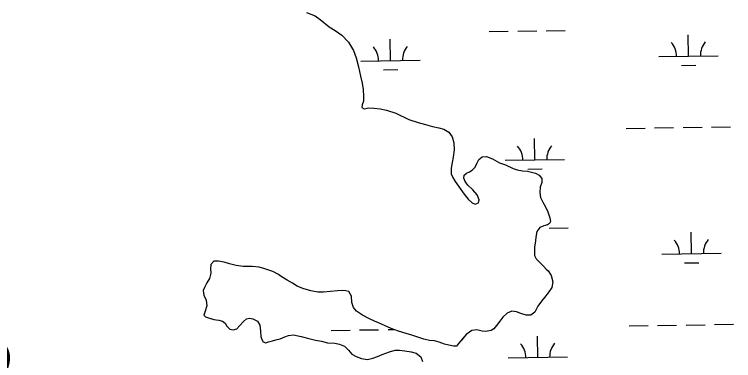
# Model space of a CAD drawing. Extents: x 3807117 to 3845308, y 337856 to 363736.
# Drawn here: x 3813023 to 3814234, y 344392 to 344975 of the extents above; entities that cross this region are included whole.
import ezdxf

# ---------------------------------------------------------------- set-up
doc = ezdxf.new("R2010")
doc.units = 0
for name, color, linetype in [('V-TOPO-SHOR', 7, 'Continuous'), ('V-UTIL-IDEN', 7, 'Continuous'), ('V-WETL-SWMP', 7, 'Continuous')]:
    doc.layers.add(name, color=color, linetype=linetype)

msp = doc.modelspace()

# ---------------------------------------------------------------- linework, layer by layer
at = {"layer": 'V-TOPO-SHOR'}
for points in [[(3813515, 344977.7), (3813529.5, 344972.5), (3813537.7, 344966.2), (3813552.7, 344953.8), (3813563, 344947.7), (3813574.3, 344939.5), (3813585.6, 344928.1), (3813593.9, 344914.2), (3813598.4, 344901.4), (3813602.1, 344886.7), (3813605.6, 344870.7), (3813608.5, 344859.1), (3813610, 344848.4), (3813610.7, 344836.3), (3813610.6, 344828.4), (3813608.7, 344822.7), (3813607.8, 344818), (3813611.7, 344815.8), (3813619.5, 344817.3), (3813628, 344817), (3813638.6, 344815.8), (3813649.7, 344813.4), (3813664.9, 344808.3), (3813687.1, 344798), (3813702.9, 344792.8), (3813715.3, 344789.1), (3813727, 344786.2), (3813737.5, 344783.9), (3813746.2, 344781.5), (3813754.7, 344776.7), (3813759.9, 344768.4), (3813762.9, 344758.4), (3813763.6, 344746.5), (3813762, 344734.2), (3813759.9, 344725.2), (3813758.2, 344715.7), (3813758.4, 344706.5), (3813761.3, 344700), (3813765.3, 344693.5), (3813780.2, 344672.1), (3813787.2, 344663.8), (3813793.8, 344657.3), (3813798.9, 344655.3), (3813804.2, 344657.5), (3813805.7, 344662.4), (3813802.2, 344670.7), (3813794.8, 344679.1), (3813786.6, 344687.3), (3813781.8, 344693.1), (3813779.5, 344699.2), (3813780.4, 344704), (3813783.9, 344707.4), (3813789, 344709.7), (3813793.8, 344712.4), (3813798.6, 344717.2), (3813801.5, 344723.6), (3813805.1, 344730.6), (3813810.4, 344734.8), (3813818, 344735.6), (3813828.2, 344731.5), (3813839.7, 344724.8), (3813849.6, 344721.4), (3813862.9, 344715.4), (3813869.6, 344713.2), (3813878.6, 344711.5), (3813886.7, 344710.8), (3813893.5, 344709.2), (3813900.6, 344707.1), (3813906.8, 344703.8), (3813911, 344698.4), (3813910.8, 344691.5), (3813908.5, 344684), (3813907.5, 344674.7)], [(3813907.5, 344674.7), (3813909, 344666.4), (3813912.6, 344658.8), (3813917, 344650.9), (3813921, 344642), (3813924.6, 344632.1), (3813925.5, 344625.7), (3813923.8, 344622.5), (3813920.6, 344620.5), (3813914.3, 344618.6), (3813907.8, 344615.7), (3813902.9, 344609.4), (3813901.2, 344599.4), (3813900.3, 344593.3), (3813898.8, 344582.6), (3813898.6, 344573.8), (3813898.9, 344568.7), (3813901.7, 344563), (3813908.3, 344556.1), (3813913.6, 344550.9), (3813918.5, 344545.8), (3813921.9, 344542.7), (3813926.8, 344534.9), (3813929.7, 344524.4), (3813927.9, 344515), (3813921.8, 344506), (3813915.5, 344498), (3813910.4, 344491.7), (3813904.2, 344483.4), (3813899.1, 344473.3), (3813892.4, 344468.5), (3813884.8, 344468.1), (3813875.7, 344471.1), (3813868.4, 344473.7), (3813860.8, 344474.9), (3813852.6, 344471.8), (3813845.3, 344464.6), (3813840.2, 344458.3), (3813834.8, 344450.9), (3813830.3, 344445.5), (3813825.5, 344442.2), (3813815.9, 344440.6), (3813810.4, 344441.2), (3813801.3, 344443.6), (3813792.9, 344442.5), (3813783.7, 344435.7), (3813776.3, 344426.8), (3813770.9, 344420.4), (3813767.6, 344416.3), (3813762.1, 344416), (3813754.4, 344417.6), (3813747.2, 344419.6), (3813738.4, 344423), (3813730.4, 344424.8), (3813721.6, 344425.6), (3813712.4, 344427.8), (3813698.8, 344432.4), (3813692, 344434.3), (3813682.8, 344437.1), (3813669.9, 344441.4), (3813657.3, 344445.9), (3813646.3, 344450.7), (3813636.2, 344455.2), (3813629.1, 344458.4), (3813620.9, 344462.1), (3813608.9, 344468.3), (3813599.2, 344474.8), (3813593.9, 344481.2), (3813590.8, 344489.4), (3813590.5, 344500.4), (3813586, 344507.9), (3813580.9, 344509.3), (3813575.8, 344509.7), (3813566.7, 344509.4), (3813554.9, 344507.9), (3813543.6, 344507), (3813533.6, 344506.9), (3813522.1, 344509.3), (3813508.6, 344513.4), (3813498.9, 344517), (3813491, 344522), (3813482.4, 344527.4), (3813472.3, 344533.5), (3813467.8, 344536.8), (3813458.3, 344541.8), (3813444.3, 344546.5), (3813435.3, 344548.9), (3813423.4, 344550.4), (3813407.8, 344550.4), (3813396.2, 344551.6), (3813384.8, 344554.9), (3813376.2, 344557.3), (3813366.7, 344559.4), (3813358.4, 344559.1), (3813353.9, 344553.3), (3813352.9, 344546.2), (3813353.5, 344539.2), (3813351.5, 344530), (3813347.1, 344522.8), (3813342.8, 344515.1), (3813340.5, 344509.6)], [(3813340.5, 344509.6), (3813341.6, 344502.1), (3813346, 344493.6), (3813347, 344483.7), (3813343.9, 344474.8), (3813341.7, 344468.4), (3813344.5, 344465.2), (3813351.6, 344463), (3813358.7, 344460.9), (3813367.2, 344459.8), (3813373.5, 344458.4), (3813377.5, 344454.5), (3813380.5, 344449.8), (3813385.8, 344444.8), (3813391.4, 344443.4), (3813397.3, 344445.5), (3813402.2, 344450.6), (3813408.5, 344457.5), (3813413.7, 344462.2), (3813418.8, 344463.1), (3813424.6, 344462.2), (3813432.4, 344458), (3813436.2, 344451.5), (3813437.2, 344441.2), (3813437.6, 344432.2), (3813439.3, 344427.2), (3813442, 344423.1), (3813446.2, 344421.7), (3813450.6, 344423.1), (3813457.4, 344425), (3813462.9, 344426.5), (3813470.6, 344428.2), (3813478.1, 344431.6), (3813484.2, 344434.1), (3813492.7, 344435.3), (3813505.7, 344432.3), (3813518.9, 344429), (3813530.1, 344426.4), (3813539.9, 344424.2), (3813550, 344421.5), (3813562.2, 344421.1), (3813570.5, 344419.4), (3813579, 344415.8), (3813585.4, 344409.1), (3813590.9, 344402.7), (3813598.2, 344398.6), (3813607.2, 344395.5), (3813617.3, 344393.3), (3813626.2, 344395.7), (3813634.1, 344398.9), (3813642.1, 344402.2), (3813654.7, 344406.7), (3813664.2, 344409.1), (3813671.2, 344409.4), (3813680.5, 344408), (3813691.2, 344406.7), (3813699.5, 344404.1), (3813707.4, 344397.9), (3813710, 344390.1)]]:
    msp.add_lwpolyline(points, dxfattribs=at)
at = {"layer": 'V-WETL-SWMP'}
for p, q in [((3813515, 344977.7), (3813529.5, 344972.5)), ((3813529.5, 344972.5), (3813537.7, 344966.2)), ((3813537.7, 344966.2), (3813552.7, 344953.8)), ((3813552.7, 344953.8), (3813563, 344947.7)), ((3813563, 344947.7), (3813574.3, 344939.5)), ((3813822.6, 344945.8), (3813854.6, 344946.3)), ((3813870.6, 344946.6), (3813902.6, 344947)), ((3813918.6, 344947.3), (3813950.6, 344947.8)), ((3813574.3, 344939.5), (3813585.6, 344928.1)), ((3813656.2, 344896.9), (3813655.7, 344932.9)), ((3814158.1, 344904.4), (3814157.5, 344940.4)), ((3813585.6, 344928.1), (3813593.9, 344914.2)), ((3813593.9, 344914.2), (3813598.4, 344901.4)), ((3813598.4, 344901.4), (3813602.1, 344886.7)), ((3813606.2, 344896.2), (3813706.2, 344897.7)), ((3814108.1, 344903.7), (3814208.1, 344905.2)), ((3813602.1, 344886.7), (3813605.6, 344870.7)), ((3814146.3, 344888.8), (3814170.3, 344889.2)), ((3813605.6, 344870.7), (3813608.5, 344859.1)), ((3813644.5, 344881.3), (3813668.5, 344881.7)), ((3813608.5, 344859.1), (3813610, 344848.4)), ((3813610, 344848.4), (3813610.7, 344836.3)), ((3813610.7, 344836.3), (3813610.6, 344828.4)), ((3813608.7, 344822.7), (3813607.8, 344818)), ((3813610.6, 344828.4), (3813608.7, 344822.7)), ((3813607.8, 344818), (3813611.7, 344815.8)), ((3813611.7, 344815.8), (3813619.5, 344817.3)), ((3813619.5, 344817.3), (3813628, 344817)), ((3813628, 344817), (3813638.6, 344815.8)), ((3813638.6, 344815.8), (3813649.7, 344813.4)), ((3813649.7, 344813.4), (3813664.9, 344808.3)), ((3813664.9, 344808.3), (3813687.1, 344798)), ((3813687.1, 344798), (3813702.9, 344792.8)), ((3813702.9, 344792.8), (3813715.3, 344789.1)), ((3813715.3, 344789.1), (3813727, 344786.2)), ((3813727, 344786.2), (3813737.5, 344783.9)), ((3814197, 344784.9), (3814229, 344785.4)), ((3813737.5, 344783.9), (3813746.2, 344781.5)), ((3813746.2, 344781.5), (3813754.7, 344776.7)), ((3813754.7, 344776.7), (3813759.9, 344768.4)), ((3814053, 344782.8), (3814085, 344783.3)), ((3814101, 344783.5), (3814133, 344784)), ((3814149, 344784.2), (3814181, 344784.7)), ((3813759.9, 344768.4), (3813762.9, 344758.4)), ((3813899.2, 344729.7), (3813898.7, 344765.7)), ((3813762.9, 344758.4), (3813763.6, 344746.5)), ((3813763.6, 344746.5), (3813762, 344734.2)), ((3813759.9, 344725.2), (3813758.2, 344715.7)), ((3813762, 344734.2), (3813759.9, 344725.2)), ((3813801.5, 344723.6), (3813805.1, 344730.6)), ((3813805.1, 344730.6), (3813810.4, 344734.8)), ((3813810.4, 344734.8), (3813818, 344735.6)), ((3813818, 344735.6), (3813828.2, 344731.5)), ((3813828.2, 344731.5), (3813839.7, 344724.8)), ((3813839.7, 344724.8), (3813849.6, 344721.4)), ((3813849.2, 344729), (3813949.2, 344730.5)), ((3813758.2, 344715.7), (3813758.4, 344706.5)), ((3813789, 344709.7), (3813793.8, 344712.4)), ((3813793.8, 344712.4), (3813798.6, 344717.2)), ((3813798.6, 344717.2), (3813801.5, 344723.6)), ((3813849.6, 344721.4), (3813862.9, 344715.4)), ((3813862.9, 344715.4), (3813869.6, 344713.2)), ((3813869.6, 344713.2), (3813878.6, 344711.5)), ((3813887.5, 344714.1), (3813911.5, 344714.5)), ((3813758.4, 344706.5), (3813761.3, 344700)), ((3813779.5, 344699.2), (3813780.4, 344704)), ((3813780.4, 344704), (3813783.9, 344707.4)), ((3813783.9, 344707.4), (3813789, 344709.7)), ((3813878.6, 344711.5), (3813886.7, 344710.8)), ((3813886.7, 344710.8), (3813893.5, 344709.2)), ((3813893.5, 344709.2), (3813900.6, 344707.1)), ((3813900.6, 344707.1), (3813906.8, 344703.8)), ((3813906.8, 344703.8), (3813911, 344698.4)), ((3813761.3, 344700), (3813765.3, 344693.5)), ((3813765.3, 344693.5), (3813780.2, 344672.1)), ((3813781.8, 344693.1), (3813779.5, 344699.2)), ((3813786.6, 344687.3), (3813781.8, 344693.1)), ((3813910.8, 344691.5), (3813908.5, 344684)), ((3813911, 344698.4), (3813910.8, 344691.5)), ((3813794.8, 344679.1), (3813786.6, 344687.3)), ((3813802.2, 344670.7), (3813794.8, 344679.1)), ((3813908.5, 344684), (3813907.5, 344674.7)), ((3813780.2, 344672.1), (3813787.2, 344663.8)), ((3813805.7, 344662.4), (3813802.2, 344670.7)), ((3813907.5, 344674.7), (3813909, 344666.4)), ((3813909, 344666.4), (3813912.6, 344658.8)), ((3813787.2, 344663.8), (3813793.8, 344657.3)), ((3813793.8, 344657.3), (3813798.9, 344655.3)), ((3813798.9, 344655.3), (3813804.2, 344657.5)), ((3813804.2, 344657.5), (3813805.7, 344662.4)), ((3813912.6, 344658.8), (3813917, 344650.9)), ((3813917, 344650.9), (3813921, 344642)), ((3813921, 344642), (3813924.6, 344632.1)), ((3813924.6, 344632.1), (3813925.5, 344625.7)), ((3813907.8, 344615.7), (3813902.9, 344609.4)), ((3813914.3, 344618.6), (3813907.8, 344615.7)), ((3813920.6, 344620.5), (3813914.3, 344618.6)), ((3813923.8, 344622.5), (3813920.6, 344620.5)), ((3813925.5, 344625.7), (3813923.8, 344622.5)), ((3813902.9, 344609.4), (3813901.2, 344599.4)), ((3813906.8, 344614.4), (3813907.6, 344614.4)), ((3813923.6, 344614.6), (3813955.5, 344615.1)), ((3814163.1, 344571.8), (3814162.5, 344607.8)), ((3813900.3, 344593.3), (3813898.8, 344582.6)), ((3813901.2, 344599.4), (3813900.3, 344593.3)), ((3813898.8, 344582.6), (3813898.6, 344573.8)), ((3813898.6, 344573.8), (3813898.9, 344568.7)), ((3813898.9, 344568.7), (3813901.7, 344563)), ((3814113.1, 344571), (3814213.1, 344572.5)), ((3813358.4, 344559.1), (3813353.9, 344553.3)), ((3813366.7, 344559.4), (3813358.4, 344559.1)), ((3813376.2, 344557.3), (3813366.7, 344559.4)), ((3813384.8, 344554.9), (3813376.2, 344557.3)), ((3813396.2, 344551.6), (3813384.8, 344554.9)), ((3813901.7, 344563), (3813908.3, 344556.1)), ((3813908.3, 344556.1), (3813913.6, 344550.9)), ((3814151.3, 344556.2), (3814175.3, 344556.5)), ((3813353.9, 344553.3), (3813352.9, 344546.2)), ((3813352.9, 344546.2), (3813353.5, 344539.2)), ((3813407.8, 344550.4), (3813396.2, 344551.6)), ((3813423.4, 344550.4), (3813407.8, 344550.4)), ((3813435.3, 344548.9), (3813423.4, 344550.4)), ((3813444.3, 344546.5), (3813435.3, 344548.9)), ((3813458.3, 344541.8), (3813444.3, 344546.5)), ((3813913.6, 344550.9), (3813918.5, 344545.8)), ((3813918.5, 344545.8), (3813921.9, 344542.7)), ((3813353.5, 344539.2), (3813351.5, 344530)), ((3813467.8, 344536.8), (3813458.3, 344541.8)), ((3813472.3, 344533.5), (3813467.8, 344536.8)), ((3813482.4, 344527.4), (3813472.3, 344533.5)), ((3813921.9, 344542.7), (3813926.8, 344534.9)), ((3813926.8, 344534.9), (3813929.7, 344524.4)), ((3813347.1, 344522.8), (3813342.8, 344515.1)), ((3813351.5, 344530), (3813347.1, 344522.8)), ((3813491, 344522), (3813482.4, 344527.4)), ((3813498.9, 344517), (3813491, 344522)), ((3813929.7, 344524.4), (3813927.9, 344515)), ((3813342.8, 344515.1), (3813340.5, 344509.6)), ((3813340.5, 344509.6), (3813341.6, 344502.1)), ((3813508.6, 344513.4), (3813498.9, 344517)), ((3813522.1, 344509.3), (3813508.6, 344513.4)), ((3813533.6, 344506.9), (3813522.1, 344509.3)), ((3813543.6, 344507), (3813533.6, 344506.9)), ((3813554.9, 344507.9), (3813543.6, 344507)), ((3813566.7, 344509.4), (3813554.9, 344507.9)), ((3813575.8, 344509.7), (3813566.7, 344509.4)), ((3813580.9, 344509.3), (3813575.8, 344509.7)), ((3813586, 344507.9), (3813580.9, 344509.3)), ((3813590.5, 344500.4), (3813586, 344507.9)), ((3813927.9, 344515), (3813921.8, 344506)), ((3813341.6, 344502.1), (3813346, 344493.6)), ((3813590.8, 344489.4), (3813590.5, 344500.4)), ((3813915.5, 344498), (3813910.4, 344491.7)), ((3813921.8, 344506), (3813915.5, 344498)), ((3813347, 344483.7), (3813343.9, 344474.8)), ((3813346, 344493.6), (3813347, 344483.7)), ((3813593.9, 344481.2), (3813590.8, 344489.4)), ((3813904.2, 344483.4), (3813899.1, 344473.3)), ((3813910.4, 344491.7), (3813904.2, 344483.4)), ((3813343.9, 344474.8), (3813341.7, 344468.4)), ((3813599.2, 344474.8), (3813593.9, 344481.2)), ((3813608.9, 344468.3), (3813599.2, 344474.8)), ((3813852.6, 344471.8), (3813845.3, 344464.6)), ((3813860.8, 344474.9), (3813852.6, 344471.8)), ((3813868.4, 344473.7), (3813860.8, 344474.9)), ((3813875.7, 344471.1), (3813868.4, 344473.7)), ((3813884.8, 344468.1), (3813875.7, 344471.1)), ((3813899.1, 344473.3), (3813892.4, 344468.5)), ((3813341.7, 344468.4), (3813344.5, 344465.2)), ((3813344.5, 344465.2), (3813358.7, 344460.9)), ((3813358.7, 344460.9), (3813367.2, 344459.8)), ((3813367.2, 344459.8), (3813373.5, 344458.4)), ((3813373.5, 344458.4), (3813377.5, 344454.5)), ((3813408.5, 344457.5), (3813413.7, 344462.2)), ((3813413.7, 344462.2), (3813418.8, 344463.1)), ((3813418.8, 344463.1), (3813424.6, 344462.2)), ((3813424.6, 344462.2), (3813432.4, 344458)), ((3813432.4, 344458), (3813436.2, 344451.5)), ((3813620.9, 344462.1), (3813608.9, 344468.3)), ((3813629.1, 344458.4), (3813620.9, 344462.1)), ((3813636.2, 344455.2), (3813629.1, 344458.4)), ((3813840.2, 344458.3), (3813834.8, 344450.9)), ((3813845.3, 344464.6), (3813840.2, 344458.3)), ((3813892.4, 344468.5), (3813884.8, 344468.1)), ((3813377.5, 344454.5), (3813380.5, 344449.8)), ((3813380.5, 344449.8), (3813385.8, 344444.8)), ((3813397.3, 344445.5), (3813402.2, 344450.6)), ((3813402.2, 344450.6), (3813408.5, 344457.5)), ((3813436.2, 344451.5), (3813437.2, 344441.2)), ((3813646.3, 344450.7), (3813636.2, 344455.2)), ((3813657.3, 344445.9), (3813646.3, 344450.7)), ((3813669.9, 344441.4), (3813657.3, 344445.9)), ((3813834.8, 344450.9), (3813830.3, 344445.5)), ((3814058, 344450.1), (3814090, 344450.6)), ((3814106, 344450.9), (3814138, 344451.3)), ((3814154, 344451.6), (3814186, 344452.1)), ((3814202, 344452.3), (3814234, 344452.8)), ((3813385.8, 344444.8), (3813391.4, 344443.4)), ((3813391.4, 344443.4), (3813397.3, 344445.5)), ((3813437.2, 344441.2), (3813437.6, 344432.2)), ((3813478.1, 344431.6), (3813484.2, 344434.1)), ((3813484.2, 344434.1), (3813492.7, 344435.3)), ((3813492.7, 344435.3), (3813505.7, 344432.3)), ((3813556.2, 344442.6), (3813588.2, 344443.1)), ((3813604.2, 344443.3), (3813636.2, 344443.8)), ((3813652.2, 344444.1), (3813662, 344444.2)), ((3813682.8, 344437.1), (3813669.9, 344441.4)), ((3813692, 344434.3), (3813682.8, 344437.1)), ((3813698.8, 344432.4), (3813692, 344434.3)), ((3813783.7, 344435.7), (3813770.9, 344420.4)), ((3813792.9, 344442.5), (3813783.7, 344435.7)), ((3813801.3, 344443.6), (3813792.9, 344442.5)), ((3813810.4, 344441.2), (3813801.3, 344443.6)), ((3813815.9, 344440.6), (3813810.4, 344441.2)), ((3813825.5, 344442.2), (3813815.9, 344440.6)), ((3813830.3, 344445.5), (3813825.5, 344442.2)), ((3813437.6, 344432.2), (3813439.3, 344427.2)), ((3813439.3, 344427.2), (3813442, 344423.1)), ((3813442, 344423.1), (3813446.2, 344421.7)), ((3813446.2, 344421.7), (3813450.6, 344423.1)), ((3813450.6, 344423.1), (3813457.4, 344425)), ((3813457.4, 344425), (3813462.9, 344426.5)), ((3813462.9, 344426.5), (3813470.6, 344428.2)), ((3813470.6, 344428.2), (3813478.1, 344431.6)), ((3813505.7, 344432.3), (3813518.9, 344429)), ((3813518.9, 344429), (3813530.1, 344426.4)), ((3813530.1, 344426.4), (3813539.9, 344424.2)), ((3813539.9, 344424.2), (3813550, 344421.5)), ((3813712.4, 344427.8), (3813698.8, 344432.4)), ((3813721.6, 344425.6), (3813712.4, 344427.8)), ((3813730.4, 344424.8), (3813721.6, 344425.6)), ((3813738.4, 344423), (3813730.4, 344424.8)), ((3813747.2, 344419.6), (3813738.4, 344423)), ((3813904.2, 344397.1), (3813903.7, 344433.1)), ((3813550, 344421.5), (3813562.2, 344421.1)), ((3813562.2, 344421.1), (3813570.5, 344419.4)), ((3813570.5, 344419.4), (3813579, 344415.8)), ((3813579, 344415.8), (3813585.4, 344409.1)), ((3813754.4, 344417.6), (3813747.2, 344419.6)), ((3813762.1, 344416), (3813754.4, 344417.6)), ((3813767.6, 344416.3), (3813762.1, 344416)), ((3813770.9, 344420.4), (3813767.6, 344416.3)), ((3813585.4, 344409.1), (3813590.9, 344402.7)), ((3813590.9, 344402.7), (3813598.2, 344398.6)), ((3813598.2, 344398.6), (3813607.2, 344395.5)), ((3813626.2, 344395.7), (3813634.1, 344398.9)), ((3813634.1, 344398.9), (3813642.1, 344402.2)), ((3813642.1, 344402.2), (3813654.7, 344406.7)), ((3813654.7, 344406.7), (3813664.2, 344409.1)), ((3813664.2, 344409.1), (3813671.2, 344409.4)), ((3813671.2, 344409.4), (3813680.5, 344408)), ((3813680.5, 344408), (3813691.2, 344406.7)), ((3813691.2, 344406.7), (3813699.5, 344404.1)), ((3813699.5, 344404.1), (3813707.4, 344397.9)), ((3813707.4, 344397.9), (3813710, 344390.1)), ((3813854.2, 344396.3), (3813954.2, 344397.8)), ((3813607.2, 344395.5), (3813617.3, 344393.3)), ((3813617.3, 344393.3), (3813626.2, 344395.7))]:
    msp.add_line(p, q, dxfattribs=at)
for centre, start, end in [((3813601, 344896.6), 0.0865, 41.6302), ((3813711.5, 344898.2), 140.0865, 181.6302), ((3814102.8, 344904.1), 0.0865, 41.6302), ((3814213.3, 344905.7), 140.0865, 181.6302), ((3813844, 344729.4), 0.0865, 41.6302), ((3813954.5, 344731), 140.0865, 181.6302), ((3814107.8, 344571.4), 0.0865, 41.6302), ((3814218.3, 344573.1), 140.0865, 181.6302), ((3813849, 344396.7), 0.0865, 41.6302), ((3813959.4, 344398.4), 140.0865, 181.6302)]:
    msp.add_arc(centre, 35.2, start, end, dxfattribs=at)

# ---------------------------------------------------------------- texts
at = {"layer": 'V-UTIL-IDEN'}
msp.add_text('SHELL PIPELINE CO. ', height=83, rotation=339.2499, dxfattribs=at).set_placement((3811992.2, 344718.1))

doc.saveas('drawing.dxf')
